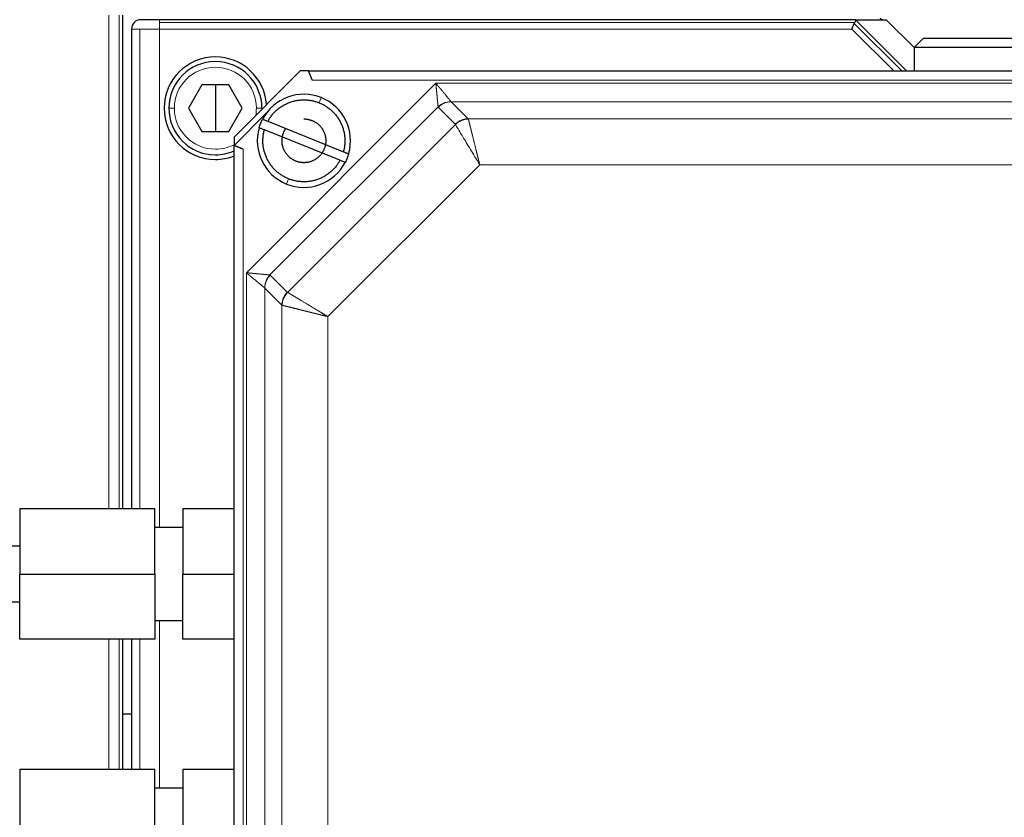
# Model space of a CAD drawing. Header units: inches. Extents: x 0 to 20790, y -12 to 14700.
# Tile 413 of 441: x 13921 to 14027, y 11533 to 11618. Entities that reach past the tile are written whole.
import ezdxf

# ---------------------------------------------------------------- set-up
doc = ezdxf.new("R2010")
doc.units = ezdxf.units.IN
doc.layers.add('1', color=7, linetype='Continuous', true_color=0xffffff)
doc.layers.add('254', color=7, linetype='Continuous', true_color=0xffffff)
doc.styles.add('latin_extended', font='simplex.shx')
doc.dimstyles.get("Standard").update_dxf_attribs({"dimtxt": 0.18, "dimasz": 0.18, "dimexe": 0.18, "dimexo": 0.0625, "dimgap": 0.09, "dimtad": 0, "dimtih": 1, "dimtoh": 1, "dimdec": 4, "dimzin": 0, "dimdsep": 46, "dimtxsty": 'Standard', "dimcen": 0.09, "dimadec": 0, "dimazin": 0, "dimtfac": 1, "dimtdec": 4, "dimtofl": 0, "dimtmove": 0, "dimatfit": 3, "dimfxl": 1, "dimtolj": 1, "dimtzin": 0, "dimarcsym": 0})

# ---------------------------------------------------------------- blocks, each defined once
blk = doc.blocks.new('_U8')
at = {"layer": '254', "color": 3, "linetype": 'Continuous', "lineweight": 13, "transparency": 16777216}
for p, q in [((13940.84, 12760.44), (13940.84, 13273.44)), ((14453.84, 10418.96), (14453.84, 13273.44)), ((14331.34, 13238.44), (14063.34, 13238.44))]:
    blk.add_line(p, q, dxfattribs=at)
at = {"layer": '254', "color": 3, "transparency": 16777216}
for points in [[(14063.34, 13258.86), (14063.34, 13218.02), (13940.84, 13238.44)], [(14331.34, 13218.02), (14331.34, 13258.86), (14453.84, 13238.44)]]:
    blk.add_solid(points, dxfattribs=at)
at = {"layer": 'Defpoints', "color": 0, "transparency": 16777216}
for p in [(13940.84, 13238.44), (13940.84, 12725.44), (14453.84, 10383.96)]:
    blk.add_point(p, dxfattribs=at)
at = {"layer": '254', "color": 2, "lineweight": 13, "transparency": 16777216, "insert": (14074.35, 13422.19), "char_height": 122.5, "attachment_point": 1, "style": 'latin_extended'}
blk.add_mtext('\\A1;513', dxfattribs=at)

msp = doc.modelspace()

# ---------------------------------------------------------------- linework, layer by layer
at = {"layer": '1', "color": 110, "linetype": 'Continuous', "lineweight": 13}
for p, q in [((13930.414, 11618.942), (13930.414, 11565.941)), ((13931.498, 11565.941), (13931.498, 11618.942)), ((13935.838, 11618.442), (13935.838, 11618.149)), ((14010.446, 11618.149), (13935.838, 11618.149)), ((13935.838, 11618.149), (13935.838, 11617.442)), ((14015.515, 11612.941), (14010.405, 11618.05)), ((14016.019, 11612.942), (14010.553, 11618.408)), ((13932.838, 11617.442), (13933.717, 11617.442)), ((13933.717, 11617.442), (13933.717, 11565.941)), ((13935.838, 11617.442), (13933.717, 11617.442)), ((13935.838, 11617.442), (14010.153, 11617.442)), ((13935.838, 11563.941), (13935.838, 11617.442)), ((14010.153, 11617.442), (14014.653, 11612.941)), ((14065.424, 11611.942), (13952.253, 11611.942)), ((13965.501, 11611.618), (13945.162, 11591.279)), ((14052.176, 11611.618), (13965.501, 11611.618)), ((13952.98, 11609.524), (13953.204, 11610.08)), ((13967.151, 11609.637), (14050.526, 11609.637)), ((13967.151, 11609.637), (13968.974, 11607.814)), ((13936.838, 11608.942), (13937.438, 11608.942)), ((13946.238, 11608.942), (13946.838, 11608.942)), ((13947.698, 11591.041), (13965.739, 11609.082)), ((13967.587, 11607.221), (13965.763, 11609.044)), ((13968.974, 11607.814), (14048.703, 11607.814)), ((13949.588, 11589.174), (13967.606, 11607.192)), ((13944.838, 11604.527), (13944.838, 11491.356)), ((13970.211, 11602.863), (13953.917, 11586.568)), ((14047.465, 11602.863), (13970.211, 11602.863)), ((13949.472, 11600.803), (13949.696, 11601.36)), ((13945.162, 11591.279), (13945.162, 11504.604)), ((13947.736, 11591.016), (13949.559, 11589.193)), ((13947.142, 11506.254), (13947.142, 11589.629)), ((13948.966, 11587.806), (13947.142, 11589.629)), ((13948.966, 11508.077), (13948.966, 11587.806)), ((13953.917, 11586.568), (13953.917, 11509.315)), ((13935.838, 11535.943), (13935.838, 11553.941)), ((13930.414, 11551.941), (13930.414, 11537.943)), ((13931.498, 11537.943), (13931.498, 11551.941)), ((13933.717, 11551.941), (13933.717, 11537.943))]:
    msp.add_line(p, q, dxfattribs=at)
at = {"layer": '1', "color": 2, "linetype": 'Continuous', "lineweight": 25}
for p, q in [((13931.878, 11618.942), (13931.878, 11565.942)), ((13935.838, 11618.442), (13933.838, 11618.442)), ((14010.617, 11618.442), (13935.838, 11618.442)), ((14010.153, 11617.442), (14010.405, 11618.05)), ((14010.405, 11618.05), (14010.446, 11618.149)), ((14010.553, 11618.408), (14010.446, 11618.149)), ((14010.617, 11618.442), (14013.838, 11618.442)), ((14013.447, 11618.442), (14013.181, 11618.561)), ((14013.838, 11618.442), (14016.838, 11615.442)), ((13932.838, 11617.442), (13932.838, 11565.941)), ((14017.838, 11616.442), (14016.838, 11615.442)), ((14017.838, 11616.442), (14040.496, 11616.442)), ((14040.87, 11615.442), (14016.838, 11615.442)), ((14016.838, 11615.442), (14016.838, 11612.942)), ((13950.938, 11612.942), (13943.838, 11605.842)), ((13951.838, 11612.942), (13950.938, 11612.942)), ((13940.393, 11611.442), (13938.951, 11608.942)), ((13943.283, 11611.442), (13940.393, 11611.442)), ((13941.838, 11611.442), (13941.838, 11608.942)), ((13944.726, 11608.942), (13943.283, 11611.442)), ((13938.951, 11608.942), (13940.393, 11606.442)), ((13941.838, 11608.942), (13941.838, 11606.442)), ((13943.283, 11606.442), (13944.726, 11608.942)), ((13946.838, 11608.942), (13946.837, 11608.841)), ((13965.763, 11609.044), (13965.739, 11609.082)), ((13943.838, 11604.942), (13947.338, 11608.442)), ((13947.469, 11607.537), (13955.581, 11604.274)), ((13940.393, 11606.442), (13943.283, 11606.442)), ((13955.207, 11603.346), (13947.096, 11606.609)), ((13967.606, 11607.192), (13967.587, 11607.221)), ((13943.838, 11605.842), (13943.838, 11604.941)), ((13943.838, 11490.942), (13943.838, 11604.942)), ((13920.838, 11565.942), (13920.838, 11558.942)), ((13935.338, 11565.942), (13920.838, 11565.942)), ((13935.338, 11558.942), (13935.338, 11565.942)), ((13938.338, 11565.942), (13938.338, 11558.942)), ((13943.838, 11565.942), (13938.338, 11565.942)), ((13938.338, 11563.942), (13935.338, 11563.942)), ((13920.838, 11561.942), (13897.878, 11561.942)), ((13920.838, 11551.942), (13920.838, 11558.942)), ((13920.838, 11558.942), (13935.338, 11558.942)), ((13935.338, 11558.942), (13935.338, 11551.942)), ((13938.338, 11551.942), (13938.338, 11558.942)), ((13938.338, 11558.942), (13943.838, 11558.942)), ((13897.878, 11555.942), (13920.838, 11555.942)), ((13935.338, 11553.942), (13938.338, 11553.942)), ((13935.338, 11551.942), (13920.838, 11551.942)), ((13931.878, 11551.942), (13931.878, 11543.942)), ((13932.838, 11551.942), (13931.878, 11551.942)), ((13932.838, 11551.941), (13932.838, 11537.943)), ((13943.838, 11551.942), (13938.338, 11551.942)), ((13931.878, 11543.942), (13932.838, 11543.942)), ((13931.878, 11543.942), (13931.878, 11537.941)), ((13920.838, 11537.942), (13920.838, 11530.942)), ((13935.338, 11537.942), (13920.838, 11537.942)), ((13935.338, 11530.942), (13935.338, 11537.942)), ((13938.338, 11537.942), (13938.338, 11530.942)), ((13943.838, 11537.942), (13938.338, 11537.942)), ((13938.338, 11535.942), (13935.338, 11535.942))]:
    msp.add_line(p, q, dxfattribs=at)
for centre, radius, start, end in [((13933.838, 11617.442), 1, 135, 180), ((13933.838, 11617.442), 1, 90, 135), ((13941.838, 11608.942), 5.5, 90, 270), ((13941.838, 11608.942), 5, 90, 180), ((13941.838, 11608.942), 5.5, 4.0275, 90), ((13941.838, 11608.942), 5, 0, 90), ((13951.338, 11605.442), 5, 68.08544, 152.34627), ((13951.338, 11605.442), 5, 343.82461, 68.08544), ((13941.838, 11608.942), 5, 180, 270), ((13951.338, 11605.442), 5, 163.82461, 248.08544), ((13941.838, 11608.942), 5, 270, 293.57859), ((13941.838, 11608.942), 5.5, 270, 291.32437), ((13951.338, 11605.442), 5, 248.08544, 332.34627)]:
    msp.add_arc(centre, radius, start, end, dxfattribs=at)
at = {"layer": '1', "color": 110, "linetype": 'Continuous', "lineweight": 13}
for start, end in [(0, 180), (180, 270), (349.95516, 0), (270, 297.03516)]:
    msp.add_arc((13941.838, 11608.942), 4.4, start, end, dxfattribs=at)
at = {"layer": '1', "color": 2, "linetype": 'Continuous', "lineweight": 25}
msp.add_ellipse((14011.617, 11617.442), major_axis=(-1.054, 0.981), ratio=0.1826758, start_param=6.089387, end_param=6.3511864, dxfattribs=at)
for points, degree in [([(13951.838, 11612.942), (14065.838, 11612.942)], 1), ([(13946.7, 11607.308), (13946.762, 11607.463), (13946.832, 11607.614), (13946.909, 11607.762)], 3), ([(13951.338, 11607.792), (13951.79, 11607.791), (13952.672, 11607.428), (13953.327, 11606.779), (13953.689, 11605.904), (13953.688, 11604.982), (13953.326, 11604.106), (13952.675, 11603.455), (13951.8, 11603.092), (13951.338, 11603.092)], 2), ([(13946.536, 11606.834), (13946.583, 11606.995), (13946.637, 11607.153), (13946.7, 11607.308)], 3), ([(13955.977, 11603.576), (13955.915, 11603.421), (13955.845, 11603.269), (13955.767, 11603.121)], 3), ([(13956.14, 11604.049), (13956.094, 11603.888), (13956.039, 11603.73), (13955.977, 11603.576)], 3), ([(13947.142, 11589.629), (13947.137, 11589.64), (13947.131, 11589.648), (13947.124, 11589.654)], 3), ([(13949.013, 11587.787), (13948.995, 11587.792), (13948.979, 11587.798), (13948.966, 11587.806)], 3)]:
    msp.add_open_spline(points, degree=degree, dxfattribs=at)
for points, degree, knots in [([(13952.253, 11611.942), (13952.25, 11611.947), (13952.246, 11611.956), (13952.24, 11611.971), (13952.234, 11611.985), (13952.229, 11611.999), (13952.223, 11612.013), (13952.217, 11612.027), (13952.211, 11612.041), (13952.206, 11612.054), (13952.2, 11612.067), (13952.195, 11612.08), (13952.19, 11612.092), (13952.185, 11612.104), (13952.18, 11612.116), (13952.175, 11612.128), (13952.17, 11612.14), (13952.165, 11612.151), (13952.161, 11612.162), (13952.156, 11612.173), (13952.152, 11612.184), (13952.148, 11612.194), (13952.143, 11612.204), (13952.139, 11612.214), (13952.135, 11612.224), (13952.131, 11612.233), (13952.128, 11612.243), (13952.124, 11612.252), (13952.12, 11612.26), (13952.117, 11612.269), (13952.113, 11612.277), (13952.11, 11612.285), (13952.107, 11612.293), (13952.104, 11612.301), (13952.101, 11612.308), (13952.098, 11612.315), (13952.085, 11612.346), (13952.063, 11612.399), (13952.034, 11612.47), (13952.007, 11612.534), (13951.983, 11612.593), (13951.964, 11612.637), (13951.951, 11612.67), (13951.941, 11612.693), (13951.932, 11612.715), (13951.923, 11612.737), (13951.914, 11612.757), (13951.906, 11612.776), (13951.898, 11612.795), (13951.891, 11612.812), (13951.884, 11612.828), (13951.878, 11612.843), (13951.872, 11612.857), (13951.866, 11612.87), (13951.862, 11612.882), (13951.857, 11612.893), (13951.853, 11612.902), (13951.85, 11612.911), (13951.847, 11612.918), (13951.845, 11612.925), (13951.842, 11612.93), (13951.841, 11612.934), (13951.84, 11612.938), (13951.839, 11612.94), (13951.838, 11612.941), (13951.838, 11612.941), (13951.838, 11612.942)], 3, [0, 0, 0, 0, 0.0098379, 0.0195356, 0.0290922, 0.0385069, 0.0477792, 0.0569083, 0.0658938, 0.0747352, 0.083432, 0.0919838, 0.1003905, 0.1086517, 0.1167672, 0.124737, 0.1325608, 0.1402387, 0.1477706, 0.1551566, 0.1623967, 0.1694911, 0.1764398, 0.1832431, 0.1899011, 0.1964141, 0.2027822, 0.2090059, 0.2150853, 0.2210208, 0.2268127, 0.2324614, 0.2379672, 0.2433304, 0.2485516, 0.253631, 0.258569, 0.3142317, 0.3674363, 0.4181306, 0.466294, 0.5119346, 0.5339942, 0.5560138, 0.5779844, 0.599892, 0.6217226, 0.6434617, 0.6650951, 0.6866083, 0.7079871, 0.7292173, 0.750285, 0.7711769, 0.7918797, 0.8123808, 0.8326682, 0.8527304, 0.8725566, 0.8921367, 0.9114614, 0.9305222, 0.9493114, 0.9678222, 0.9860485, 1, 1, 1, 1]), ([(13946.909, 11607.762), (13947.006, 11607.724), (13947.192, 11607.648), (13947.379, 11607.573), (13947.469, 11607.537)], 3, [0, 0, 0, 0, 0.5156033, 1, 1, 1, 1]), ([(13947.096, 11606.609), (13947.006, 11606.646), (13946.819, 11606.721), (13946.632, 11606.796), (13946.536, 11606.834)], 3, [0, 0, 0, 0, 0.4843967, 1, 1, 1, 1]), ([(13951.338, 11603.092), (13950.877, 11603.092), (13950.003, 11603.454), (13949.352, 11604.105), (13948.989, 11604.98), (13948.987, 11605.902), (13949.258, 11606.557), (13949.384, 11606.747)], 2, [0, 0, 0, 0.181934, 0.3638679, 0.5458019, 0.7277358, 0.9096698, 1, 1, 1]), ([(13944.838, 11604.527), (13944.833, 11604.529), (13944.824, 11604.533), (13944.809, 11604.54), (13944.795, 11604.545), (13944.78, 11604.551), (13944.766, 11604.557), (13944.753, 11604.563), (13944.739, 11604.568), (13944.726, 11604.574), (13944.713, 11604.579), (13944.7, 11604.584), (13944.688, 11604.59), (13944.675, 11604.595), (13944.663, 11604.6), (13944.651, 11604.604), (13944.64, 11604.609), (13944.629, 11604.614), (13944.617, 11604.619), (13944.607, 11604.623), (13944.596, 11604.627), (13944.586, 11604.632), (13944.575, 11604.636), (13944.565, 11604.64), (13944.556, 11604.644), (13944.546, 11604.648), (13944.537, 11604.652), (13944.528, 11604.656), (13944.519, 11604.659), (13944.511, 11604.663), (13944.503, 11604.666), (13944.495, 11604.67), (13944.487, 11604.673), (13944.479, 11604.676), (13944.472, 11604.679), (13944.465, 11604.682), (13944.434, 11604.695), (13944.381, 11604.717), (13944.31, 11604.746), (13944.245, 11604.773), (13944.187, 11604.797), (13944.143, 11604.816), (13944.11, 11604.829), (13944.087, 11604.839), (13944.064, 11604.848), (13944.043, 11604.857), (13944.022, 11604.865), (13944.003, 11604.873), (13943.985, 11604.88), (13943.967, 11604.887), (13943.951, 11604.894), (13943.936, 11604.9), (13943.922, 11604.906), (13943.909, 11604.911), (13943.897, 11604.916), (13943.886, 11604.92), (13943.877, 11604.924), (13943.868, 11604.928), (13943.861, 11604.931), (13943.855, 11604.934), (13943.849, 11604.936), (13943.845, 11604.938), (13943.842, 11604.94), (13943.84, 11604.941), (13943.839, 11604.941), (13943.839, 11604.941), (13943.838, 11604.942)], 3, [0, 0, 0, 0, 0.0098379, 0.0195356, 0.0290922, 0.0385069, 0.0477792, 0.0569083, 0.0658938, 0.0747352, 0.0834319, 0.0919838, 0.1003905, 0.1086517, 0.1167672, 0.124737, 0.1325608, 0.1402387, 0.1477706, 0.1551566, 0.1623967, 0.1694911, 0.1764398, 0.1832431, 0.1899011, 0.1964141, 0.2027822, 0.2090059, 0.2150853, 0.2210208, 0.2268127, 0.2324614, 0.2379672, 0.2433304, 0.2485516, 0.253631, 0.258569, 0.3142317, 0.3674363, 0.4181306, 0.466294, 0.5119346, 0.5339942, 0.5560138, 0.5779844, 0.599892, 0.6217226, 0.6434617, 0.6650951, 0.6866083, 0.7079871, 0.7292173, 0.750285, 0.7711769, 0.7918797, 0.8123808, 0.8326682, 0.8527304, 0.8725566, 0.8921367, 0.9114614, 0.9305222, 0.9493114, 0.9678222, 0.9860485, 1, 1, 1, 1]), ([(13955.581, 11604.274), (13955.671, 11604.238), (13955.858, 11604.162), (13956.044, 11604.087), (13956.14, 11604.049)], 3, [0, 0, 0, 0, 0.4843967, 1, 1, 1, 1]), ([(13955.767, 11603.121), (13955.671, 11603.16), (13955.484, 11603.235), (13955.298, 11603.31), (13955.207, 11603.346)], 3, [0, 0, 0, 0, 0.5156033, 1, 1, 1, 1])]:
    msp.add_open_spline(points, degree=degree, knots=knots, dxfattribs=at)
at = {"layer": '1', "color": 110, "linetype": 'Continuous', "lineweight": 13}
for points, knots in [([(13965.739, 11609.082), (13965.738, 11609.084), (13965.738, 11609.087), (13965.738, 11609.092), (13965.737, 11609.098), (13965.737, 11609.104), (13965.736, 11609.11), (13965.736, 11609.117), (13965.735, 11609.123), (13965.734, 11609.131), (13965.734, 11609.138), (13965.733, 11609.146), (13965.732, 11609.154), (13965.732, 11609.162), (13965.731, 11609.171), (13965.73, 11609.18), (13965.729, 11609.189), (13965.729, 11609.199), (13965.728, 11609.208), (13965.727, 11609.219), (13965.726, 11609.229), (13965.725, 11609.24), (13965.724, 11609.251), (13965.723, 11609.262), (13965.722, 11609.274), (13965.721, 11609.286), (13965.72, 11609.299), (13965.718, 11609.311), (13965.717, 11609.324), (13965.716, 11609.338), (13965.715, 11609.351), (13965.713, 11609.365), (13965.712, 11609.38), (13965.71, 11609.394), (13965.709, 11609.409), (13965.707, 11609.424), (13965.706, 11609.44), (13965.704, 11609.456), (13965.703, 11609.472), (13965.701, 11609.488), (13965.699, 11609.505), (13965.698, 11609.522), (13965.696, 11609.539), (13965.694, 11609.557), (13965.692, 11609.575), (13965.69, 11609.593), (13965.688, 11609.612), (13965.687, 11609.631), (13965.685, 11609.65), (13965.683, 11609.669), (13965.681, 11609.689), (13965.679, 11609.709), (13965.677, 11609.73), (13965.675, 11609.75), (13965.673, 11609.771), (13965.671, 11609.792), (13965.669, 11609.814), (13965.667, 11609.836), (13965.665, 11609.858), (13965.663, 11609.88), (13965.661, 11609.903), (13965.659, 11609.925), (13965.657, 11609.949), (13965.655, 11609.972), (13965.653, 11609.996), (13965.651, 11610.02), (13965.649, 11610.044), (13965.646, 11610.076), (13965.642, 11610.117), (13965.637, 11610.166), (13965.632, 11610.217), (13965.628, 11610.27), (13965.622, 11610.324), (13965.617, 11610.381), (13965.612, 11610.438), (13965.606, 11610.498), (13965.6, 11610.559), (13965.594, 11610.622), (13965.588, 11610.687), (13965.582, 11610.753), (13965.577, 11610.809), (13965.572, 11610.855), (13965.569, 11610.89), (13965.566, 11610.927), (13965.562, 11610.965), (13965.558, 11611.006), (13965.554, 11611.048), (13965.55, 11611.091), (13965.546, 11611.136), (13965.542, 11611.183), (13965.537, 11611.232), (13965.532, 11611.282), (13965.528, 11611.334), (13965.522, 11611.388), (13965.517, 11611.443), (13965.512, 11611.5), (13965.506, 11611.558), (13965.502, 11611.598), (13965.501, 11611.618)], [0, 0, 0, 0, 0.0061541, 0.0123529, 0.0185964, 0.0248848, 0.0312182, 0.0375966, 0.04402, 0.0504884, 0.0570019, 0.0635604, 0.070164, 0.0768124, 0.0835058, 0.090244, 0.0970268, 0.1038543, 0.1107263, 0.1176427, 0.1246032, 0.1316078, 0.1386563, 0.1457484, 0.1528841, 0.160063, 0.1672851, 0.1745499, 0.1818574, 0.1892072, 0.1965992, 0.204033, 0.2115083, 0.219025, 0.2265827, 0.234181, 0.2418198, 0.2494987, 0.2572174, 0.2649756, 0.2727729, 0.2806091, 0.2884838, 0.2963967, 0.3043474, 0.3123357, 0.3203611, 0.3284233, 0.3365221, 0.344657, 0.3528277, 0.361034, 0.3692753, 0.3775515, 0.3858621, 0.3942069, 0.4025855, 0.4109976, 0.4194428, 0.4279209, 0.4364316, 0.4449744, 0.4535492, 0.4621556, 0.4708106, 0.4795538, 0.4883869, 0.4973102, 0.514327, 0.5317385, 0.5495466, 0.5677527, 0.5863581, 0.6053637, 0.6247702, 0.6445777, 0.6647862, 0.6853952, 0.706404, 0.7278114, 0.7496158, 0.7603954, 0.7716626, 0.783419, 0.7956664, 0.8084062, 0.8216397, 0.8353683, 0.8495929, 0.8643144, 0.8795335, 0.8952507, 0.911466, 0.9281794, 0.9453904, 0.9630983, 0.981302, 1, 1, 1, 1]), ([(13965.501, 11611.618), (13965.507, 11611.61), (13965.519, 11611.595), (13965.538, 11611.573), (13965.556, 11611.551), (13965.574, 11611.529), (13965.592, 11611.507), (13965.61, 11611.486), (13965.627, 11611.465), (13965.644, 11611.444), (13965.661, 11611.424), (13965.678, 11611.404), (13965.694, 11611.384), (13965.71, 11611.365), (13965.726, 11611.346), (13965.741, 11611.327), (13965.757, 11611.308), (13965.772, 11611.29), (13965.786, 11611.272), (13965.801, 11611.255), (13965.815, 11611.238), (13965.829, 11611.221), (13965.843, 11611.204), (13965.856, 11611.188), (13965.87, 11611.172), (13965.883, 11611.156), (13965.895, 11611.141), (13965.908, 11611.126), (13965.92, 11611.111), (13965.932, 11611.097), (13965.944, 11611.083), (13965.955, 11611.069), (13965.966, 11611.055), (13965.977, 11611.042), (13965.988, 11611.029), (13965.999, 11611.017), (13966.043, 11610.963), (13966.119, 11610.872), (13966.223, 11610.746), (13966.319, 11610.63), (13966.408, 11610.523), (13966.477, 11610.44), (13966.53, 11610.376), (13966.571, 11610.326), (13966.614, 11610.275), (13966.658, 11610.222), (13966.705, 11610.164), (13966.754, 11610.105), (13966.802, 11610.048), (13966.846, 11609.994), (13966.88, 11609.953), (13966.905, 11609.922), (13966.923, 11609.9), (13966.941, 11609.879), (13966.957, 11609.859), (13966.973, 11609.84), (13966.988, 11609.821), (13967.003, 11609.804), (13967.017, 11609.787), (13967.03, 11609.771), (13967.043, 11609.756), (13967.055, 11609.741), (13967.066, 11609.728), (13967.077, 11609.715), (13967.086, 11609.703), (13967.096, 11609.692), (13967.104, 11609.682), (13967.112, 11609.673), (13967.119, 11609.664), (13967.124, 11609.659), (13967.126, 11609.656)], [0, 0, 0, 0, 0.00915, 0.018181, 0.0270929, 0.0358854, 0.0445583, 0.0531116, 0.0615449, 0.0698583, 0.0780516, 0.0861246, 0.0940775, 0.10191, 0.1096222, 0.117214, 0.1246855, 0.1320367, 0.1392675, 0.1463782, 0.1533686, 0.1602389, 0.1669892, 0.1736196, 0.1801301, 0.1865209, 0.1927921, 0.1989438, 0.2049763, 0.2108895, 0.2166837, 0.2223591, 0.2279158, 0.233354, 0.2386738, 0.2438756, 0.2489593, 0.3051513, 0.3584363, 0.4088067, 0.4562719, 0.5008575, 0.5227777, 0.5460926, 0.5708336, 0.5973725, 0.625811, 0.6585626, 0.6903111, 0.7210173, 0.750645, 0.7648266, 0.7788963, 0.7928529, 0.8066952, 0.820422, 0.8340322, 0.8475248, 0.8608987, 0.8741532, 0.8872873, 0.9003004, 0.9131918, 0.9259611, 0.9386078, 0.9511318, 0.9635329, 0.9758112, 0.9879667, 1, 1, 1, 1]), ([(13965.739, 11609.082), (13965.791, 11609.133), (13965.957, 11609.277), (13966.395, 11609.55), (13966.833, 11609.652), (13967.125, 11609.656), (13967.125, 11609.656), (13967.126, 11609.656)], [0, 0, 0, 0, 0.1428357, 0.4285558, 0.999996, 0.999996, 1, 1, 1, 1]), ([(13965.763, 11609.044), (13965.845, 11609.125), (13966.021, 11609.274), (13966.369, 11609.478), (13966.752, 11609.605), (13967.037, 11609.635), (13967.151, 11609.637)], [0, 0, 0, 0, 0.2222222, 0.4444444, 0.7777778, 1, 1, 1, 1]), ([(13967.126, 11609.656), (13967.126, 11609.655), (13967.128, 11609.654), (13967.131, 11609.651), (13967.133, 11609.649), (13967.136, 11609.646), (13967.14, 11609.644), (13967.143, 11609.642), (13967.147, 11609.639), (13967.149, 11609.638), (13967.151, 11609.637)], [0, 0, 0, 0, 0.1236767, 0.2476882, 0.3720564, 0.496803, 0.6219494, 0.7475171, 0.873527, 1, 1, 1, 1]), ([(13968.974, 11607.814), (13968.846, 11607.812), (13968.654, 11607.789), (13968.405, 11607.723), (13968.224, 11607.655), (13968.049, 11607.571), (13967.828, 11607.436), (13967.678, 11607.312), (13967.587, 11607.221)], [0, 0, 0, 0, 0.25, 0.375, 0.5, 0.625, 0.75, 1, 1, 1, 1]), ([(13968.974, 11607.814), (13968.975, 11607.813), (13968.977, 11607.81), (13968.979, 11607.805), (13968.981, 11607.8), (13968.983, 11607.795), (13968.986, 11607.79), (13968.988, 11607.784), (13968.989, 11607.779), (13968.991, 11607.773), (13968.992, 11607.769), (13968.993, 11607.767)], [0, 0, 0, 0, 0.1113068, 0.2225658, 0.3337767, 0.4449387, 0.5560515, 0.6671146, 0.7781273, 0.8890893, 1, 1, 1, 1]), ([(13968.993, 11607.767), (13968.993, 11607.764), (13968.994, 11607.76), (13968.996, 11607.752), (13968.998, 11607.745), (13969, 11607.737), (13969.002, 11607.729), (13969.004, 11607.72), (13969.007, 11607.711), (13969.009, 11607.702), (13969.011, 11607.693), (13969.014, 11607.683), (13969.016, 11607.673), (13969.019, 11607.663), (13969.022, 11607.652), (13969.024, 11607.641), (13969.027, 11607.63), (13969.03, 11607.619), (13969.033, 11607.607), (13969.036, 11607.595), (13969.039, 11607.582), (13969.043, 11607.569), (13969.046, 11607.556), (13969.049, 11607.543), (13969.053, 11607.529), (13969.056, 11607.515), (13969.06, 11607.501), (13969.064, 11607.486), (13969.067, 11607.471), (13969.071, 11607.455), (13969.075, 11607.44), (13969.079, 11607.424), (13969.083, 11607.407), (13969.088, 11607.39), (13969.092, 11607.373), (13969.096, 11607.356), (13969.101, 11607.338), (13969.105, 11607.32), (13969.11, 11607.302), (13969.114, 11607.283), (13969.119, 11607.264), (13969.124, 11607.244), (13969.129, 11607.225), (13969.134, 11607.205), (13969.139, 11607.184), (13969.144, 11607.164), (13969.149, 11607.142), (13969.154, 11607.121), (13969.16, 11607.099), (13969.165, 11607.077), (13969.17, 11607.055), (13969.176, 11607.032), (13969.182, 11607.009), (13969.187, 11606.986), (13969.193, 11606.962), (13969.199, 11606.938), (13969.205, 11606.914), (13969.211, 11606.889), (13969.217, 11606.864), (13969.223, 11606.839), (13969.23, 11606.813), (13969.236, 11606.787), (13969.242, 11606.761), (13969.249, 11606.734), (13969.256, 11606.708), (13969.262, 11606.681), (13969.269, 11606.653), (13969.276, 11606.625), (13969.283, 11606.597), (13969.29, 11606.569), (13969.297, 11606.54), (13969.304, 11606.512), (13969.311, 11606.482), (13969.318, 11606.453), (13969.326, 11606.423), (13969.333, 11606.393), (13969.341, 11606.363), (13969.348, 11606.333), (13969.356, 11606.302), (13969.364, 11606.271), (13969.372, 11606.24), (13969.379, 11606.208), (13969.387, 11606.176), (13969.396, 11606.144), (13969.404, 11606.112), (13969.412, 11606.079), (13969.424, 11606.029), (13969.442, 11605.96), (13969.464, 11605.871), (13969.487, 11605.779), (13969.51, 11605.684), (13969.535, 11605.585), (13969.56, 11605.484), (13969.586, 11605.379), (13969.613, 11605.272), (13969.64, 11605.161), (13969.669, 11605.047), (13969.698, 11604.929), (13969.728, 11604.809), (13969.758, 11604.686), (13969.782, 11604.59), (13969.799, 11604.524), (13969.808, 11604.487), (13969.817, 11604.45), (13969.827, 11604.412), (13969.836, 11604.373), (13969.846, 11604.333), (13969.857, 11604.291), (13969.867, 11604.249), (13969.878, 11604.206), (13969.889, 11604.162), (13969.9, 11604.116), (13969.912, 11604.07), (13969.924, 11604.023), (13969.936, 11603.975), (13969.948, 11603.925), (13969.96, 11603.875), (13969.973, 11603.824), (13969.986, 11603.771), (13970, 11603.718), (13970.013, 11603.663), (13970.027, 11603.608), (13970.041, 11603.551), (13970.055, 11603.494), (13970.07, 11603.435), (13970.084, 11603.375), (13970.099, 11603.315), (13970.115, 11603.253), (13970.13, 11603.19), (13970.146, 11603.127), (13970.162, 11603.062), (13970.178, 11602.996), (13970.195, 11602.93), (13970.206, 11602.885), (13970.211, 11602.863)], [0, 0, 0, 0, 0.0050987, 0.0102202, 0.0153643, 0.0205308, 0.0257197, 0.0309307, 0.0361637, 0.0414185, 0.046695, 0.051993, 0.0573123, 0.0626527, 0.0680141, 0.0733962, 0.0787989, 0.0842221, 0.0896653, 0.0951286, 0.1006117, 0.1061143, 0.1116363, 0.1171775, 0.1227375, 0.1283163, 0.1339136, 0.1395291, 0.1451627, 0.150814, 0.1564829, 0.1621691, 0.1678724, 0.1735924, 0.1793291, 0.1850821, 0.1908511, 0.196636, 0.2024364, 0.208252, 0.2140827, 0.2199281, 0.225788, 0.2316621, 0.2375501, 0.2434517, 0.2493667, 0.2552947, 0.2612356, 0.2671889, 0.2731545, 0.279132, 0.2851211, 0.2911215, 0.2971329, 0.3031551, 0.3091877, 0.3152304, 0.321283, 0.3273451, 0.3334164, 0.3394966, 0.3455854, 0.3516825, 0.3577876, 0.3639003, 0.3700205, 0.3761476, 0.3822815, 0.3884219, 0.3945683, 0.4007206, 0.4068783, 0.4130412, 0.419209, 0.4253813, 0.4315579, 0.4377384, 0.4439225, 0.4501099, 0.4563003, 0.4624934, 0.4686889, 0.4748865, 0.4811054, 0.4873684, 0.4936755, 0.5097484, 0.5261105, 0.5427631, 0.5597074, 0.5769442, 0.5944738, 0.6122965, 0.630412, 0.6488198, 0.6675188, 0.6865077, 0.7057847, 0.7253474, 0.7451932, 0.7507076, 0.7563569, 0.7621415, 0.7680618, 0.7741183, 0.7803114, 0.7866413, 0.7931086, 0.7997135, 0.8064564, 0.8133376, 0.8203574, 0.8275161, 0.8348139, 0.8422511, 0.8498278, 0.8575442, 0.8654006, 0.8733968, 0.8815331, 0.8898095, 0.8982259, 0.9067823, 0.9154785, 0.9243146, 0.9332902, 0.9424051, 0.9516591, 0.9610517, 0.9705826, 0.9802513, 0.9900573, 1, 1, 1, 1]), ([(13967.606, 11607.192), (13967.635, 11607.143), (13967.746, 11606.959), (13968.091, 11606.385), (13968.754, 11605.285), (13969.529, 11603.996), (13970.04, 11603.148), (13970.211, 11602.863)], [0, 0, 0, 0, 0.125, 0.325, 0.5806812, 0.8590874, 1, 1, 1, 1]), ([(13945.162, 11591.279), (13945.172, 11591.278), (13945.191, 11591.277), (13945.22, 11591.274), (13945.248, 11591.271), (13945.276, 11591.269), (13945.304, 11591.266), (13945.331, 11591.263), (13945.358, 11591.261), (13945.385, 11591.258), (13945.411, 11591.256), (13945.436, 11591.253), (13945.462, 11591.251), (13945.487, 11591.248), (13945.511, 11591.246), (13945.536, 11591.244), (13945.559, 11591.242), (13945.583, 11591.239), (13945.606, 11591.237), (13945.629, 11591.235), (13945.651, 11591.233), (13945.673, 11591.231), (13945.694, 11591.229), (13945.715, 11591.227), (13945.736, 11591.225), (13945.756, 11591.223), (13945.776, 11591.221), (13945.796, 11591.22), (13945.815, 11591.218), (13945.834, 11591.216), (13945.852, 11591.214), (13945.87, 11591.213), (13945.888, 11591.211), (13945.905, 11591.209), (13945.922, 11591.208), (13945.939, 11591.206), (13945.987, 11591.202), (13946.064, 11591.194), (13946.17, 11591.185), (13946.271, 11591.175), (13946.367, 11591.166), (13946.459, 11591.158), (13946.545, 11591.15), (13946.628, 11591.142), (13946.696, 11591.136), (13946.753, 11591.13), (13946.798, 11591.127), (13946.842, 11591.123), (13946.885, 11591.119), (13946.927, 11591.116), (13946.968, 11591.112), (13947.009, 11591.108), (13947.048, 11591.104), (13947.086, 11591.101), (13947.123, 11591.097), (13947.159, 11591.093), (13947.194, 11591.09), (13947.228, 11591.086), (13947.261, 11591.083), (13947.293, 11591.08), (13947.324, 11591.077), (13947.354, 11591.074), (13947.382, 11591.071), (13947.41, 11591.068), (13947.436, 11591.065), (13947.461, 11591.063), (13947.485, 11591.06), (13947.508, 11591.058), (13947.53, 11591.056), (13947.551, 11591.054), (13947.571, 11591.052), (13947.589, 11591.051), (13947.606, 11591.049), (13947.623, 11591.048), (13947.638, 11591.047), (13947.652, 11591.045), (13947.665, 11591.044), (13947.677, 11591.043), (13947.688, 11591.042), (13947.695, 11591.042), (13947.698, 11591.041)], [0, 0, 0, 0, 0.0090604, 0.018007, 0.0268395, 0.0355577, 0.0441615, 0.0526507, 0.0610252, 0.069285, 0.0774299, 0.0854599, 0.0933749, 0.1011749, 0.1088599, 0.1164298, 0.1238848, 0.1312249, 0.13845, 0.1455603, 0.1525557, 0.1594365, 0.1662027, 0.1728544, 0.1793917, 0.1858147, 0.1921236, 0.1983185, 0.2043996, 0.210367, 0.2162209, 0.2219614, 0.2275887, 0.233103, 0.2385046, 0.2437935, 0.24897, 0.284392, 0.3186901, 0.3518605, 0.3839021, 0.4148162, 0.4446071, 0.4732809, 0.5008466, 0.5175969, 0.5340315, 0.5502308, 0.5663189, 0.5822953, 0.598158, 0.6139052, 0.6295347, 0.6450445, 0.6604324, 0.6756964, 0.6908342, 0.7058438, 0.7207231, 0.7354699, 0.7500821, 0.7645578, 0.778895, 0.7930918, 0.8071463, 0.8210567, 0.8348216, 0.8484392, 0.8619083, 0.8752275, 0.8883956, 0.9014116, 0.9142747, 0.9269842, 0.9395396, 0.9519405, 0.9641869, 0.9762787, 0.9882162, 1, 1, 1, 1]), ([(13947.124, 11589.654), (13947.122, 11589.655), (13947.12, 11589.657), (13947.116, 11589.661), (13947.111, 11589.664), (13947.107, 11589.668), (13947.102, 11589.672), (13947.097, 11589.676), (13947.092, 11589.68), (13947.087, 11589.684), (13947.082, 11589.689), (13947.076, 11589.693), (13947.07, 11589.698), (13947.064, 11589.703), (13947.058, 11589.708), (13947.052, 11589.714), (13947.045, 11589.719), (13947.038, 11589.725), (13947.031, 11589.73), (13947.024, 11589.736), (13947.017, 11589.742), (13947.009, 11589.749), (13947.001, 11589.755), (13946.993, 11589.762), (13946.985, 11589.768), (13946.977, 11589.775), (13946.968, 11589.782), (13946.96, 11589.79), (13946.951, 11589.797), (13946.942, 11589.804), (13946.932, 11589.812), (13946.923, 11589.82), (13946.9, 11589.839), (13946.861, 11589.871), (13946.802, 11589.92), (13946.737, 11589.975), (13946.678, 11590.023), (13946.63, 11590.063), (13946.594, 11590.093), (13946.559, 11590.122), (13946.525, 11590.15), (13946.491, 11590.178), (13946.458, 11590.206), (13946.425, 11590.234), (13946.393, 11590.26), (13946.33, 11590.312), (13946.233, 11590.392), (13946.095, 11590.507), (13945.942, 11590.633), (13945.827, 11590.728), (13945.754, 11590.789), (13945.729, 11590.81), (13945.703, 11590.832), (13945.675, 11590.854), (13945.646, 11590.878), (13945.616, 11590.903), (13945.585, 11590.929), (13945.553, 11590.956), (13945.519, 11590.984), (13945.484, 11591.013), (13945.448, 11591.043), (13945.411, 11591.074), (13945.372, 11591.106), (13945.332, 11591.138), (13945.291, 11591.172), (13945.249, 11591.207), (13945.206, 11591.243), (13945.177, 11591.267), (13945.162, 11591.279)], [0, 0, 0, 0, 0.0060783, 0.0121777, 0.0182981, 0.0244396, 0.0306023, 0.0367862, 0.0429912, 0.0492175, 0.055465, 0.0617337, 0.0680237, 0.0743349, 0.0806673, 0.0870209, 0.0933957, 0.0997918, 0.1062089, 0.1126472, 0.1191066, 0.1255871, 0.1320886, 0.1386112, 0.1451546, 0.1517191, 0.1583044, 0.1649105, 0.1715374, 0.1781851, 0.1848535, 0.1915425, 0.1982522, 0.2329474, 0.2692787, 0.3071904, 0.3466185, 0.3656454, 0.3840458, 0.4018307, 0.4190118, 0.4356009, 0.4516364, 0.4672735, 0.4825267, 0.4973856, 0.5540501, 0.6149629, 0.6801485, 0.7495931, 0.7595843, 0.7700317, 0.7809366, 0.7923003, 0.8041241, 0.8164091, 0.8291563, 0.8423666, 0.8560407, 0.8701792, 0.8847825, 0.8998506, 0.9153836, 0.9313811, 0.9478426, 0.9647671, 0.9821534, 1, 1, 1, 1]), ([(13947.124, 11589.654), (13947.128, 11589.946), (13947.23, 11590.385), (13947.503, 11590.823), (13947.647, 11590.989), (13947.698, 11591.041)], [0, 0, 0, 0, 0.5714286, 0.8571429, 1, 1, 1, 1]), ([(13947.142, 11589.629), (13947.145, 11589.743), (13947.175, 11590.028), (13947.337, 11590.521), (13947.573, 11590.854), (13947.736, 11591.016)], [0, 0, 0, 0, 0.2222222, 0.5555556, 1, 1, 1, 1]), ([(13949.559, 11589.193), (13949.468, 11589.102), (13949.344, 11588.951), (13949.209, 11588.731), (13949.125, 11588.556), (13949.057, 11588.375), (13948.991, 11588.126), (13948.968, 11587.934), (13948.966, 11587.806)], [0, 0, 0, 0, 0.25, 0.375, 0.5, 0.625, 0.75, 1, 1, 1, 1]), ([(13949.588, 11589.174), (13949.59, 11589.173), (13949.594, 11589.171), (13949.6, 11589.167), (13949.606, 11589.163), (13949.613, 11589.159), (13949.62, 11589.155), (13949.627, 11589.151), (13949.635, 11589.146), (13949.643, 11589.142), (13949.651, 11589.137), (13949.659, 11589.132), (13949.668, 11589.127), (13949.676, 11589.122), (13949.686, 11589.116), (13949.695, 11589.111), (13949.705, 11589.105), (13949.715, 11589.099), (13949.725, 11589.093), (13949.735, 11589.087), (13949.746, 11589.081), (13949.757, 11589.074), (13949.768, 11589.068), (13949.78, 11589.061), (13949.792, 11589.054), (13949.804, 11589.046), (13949.817, 11589.039), (13949.829, 11589.032), (13949.842, 11589.024), (13949.856, 11589.016), (13949.869, 11589.008), (13949.883, 11588.999), (13949.898, 11588.991), (13949.912, 11588.982), (13949.927, 11588.973), (13949.942, 11588.964), (13949.958, 11588.955), (13949.973, 11588.946), (13949.989, 11588.936), (13950.006, 11588.926), (13950.022, 11588.916), (13950.039, 11588.906), (13950.057, 11588.896), (13950.074, 11588.885), (13950.092, 11588.875), (13950.11, 11588.864), (13950.129, 11588.852), (13950.147, 11588.841), (13950.167, 11588.83), (13950.186, 11588.818), (13950.206, 11588.806), (13950.226, 11588.794), (13950.246, 11588.782), (13950.266, 11588.769), (13950.287, 11588.756), (13950.309, 11588.744), (13950.33, 11588.731), (13950.352, 11588.717), (13950.374, 11588.704), (13950.396, 11588.69), (13950.419, 11588.677), (13950.442, 11588.663), (13950.465, 11588.649), (13950.489, 11588.634), (13950.513, 11588.62), (13950.537, 11588.605), (13950.561, 11588.59), (13950.586, 11588.575), (13950.611, 11588.56), (13950.636, 11588.545), (13950.662, 11588.529), (13950.688, 11588.513), (13950.714, 11588.498), (13950.74, 11588.482), (13950.767, 11588.465), (13950.794, 11588.449), (13950.821, 11588.433), (13950.848, 11588.416), (13950.876, 11588.399), (13950.904, 11588.382), (13950.932, 11588.365), (13950.961, 11588.348), (13950.989, 11588.331), (13951.018, 11588.313), (13951.048, 11588.295), (13951.077, 11588.278), (13951.141, 11588.239), (13951.243, 11588.178), (13951.386, 11588.092), (13951.538, 11588.001), (13951.698, 11587.904), (13951.866, 11587.803), (13952.043, 11587.697), (13952.227, 11587.586), (13952.365, 11587.503), (13952.451, 11587.451), (13952.483, 11587.432), (13952.517, 11587.411), (13952.551, 11587.391), (13952.586, 11587.37), (13952.622, 11587.348), (13952.659, 11587.326), (13952.697, 11587.304), (13952.735, 11587.28), (13952.774, 11587.257), (13952.814, 11587.233), (13952.856, 11587.208), (13952.897, 11587.183), (13952.94, 11587.157), (13952.984, 11587.131), (13953.028, 11587.104), (13953.074, 11587.077), (13953.12, 11587.049), (13953.167, 11587.021), (13953.215, 11586.992), (13953.264, 11586.962), (13953.314, 11586.932), (13953.364, 11586.902), (13953.416, 11586.871), (13953.468, 11586.839), (13953.521, 11586.807), (13953.576, 11586.774), (13953.63, 11586.741), (13953.686, 11586.708), (13953.743, 11586.674), (13953.8, 11586.639), (13953.858, 11586.604), (13953.898, 11586.58), (13953.917, 11586.568)], [0, 0, 0, 0, 0.0049091, 0.0098454, 0.0148089, 0.0197994, 0.0248167, 0.0298607, 0.0349313, 0.0400283, 0.0451516, 0.050301, 0.0554764, 0.0606775, 0.0659042, 0.0711564, 0.0764338, 0.0817363, 0.0870637, 0.0924158, 0.0977924, 0.1031933, 0.1086182, 0.1140671, 0.1195396, 0.1250355, 0.1305547, 0.1360969, 0.1416619, 0.1472494, 0.1528592, 0.1584911, 0.1641447, 0.1698199, 0.1755165, 0.181234, 0.1869724, 0.1927313, 0.1985104, 0.2043095, 0.2101282, 0.2159664, 0.2218238, 0.2276999, 0.2335946, 0.2395076, 0.2454385, 0.2513871, 0.257353, 0.263336, 0.2693356, 0.2753517, 0.2813839, 0.2874319, 0.2934953, 0.2995738, 0.3056672, 0.311775, 0.3178969, 0.3240326, 0.3301818, 0.3363442, 0.3425193, 0.3487068, 0.3549064, 0.3611178, 0.3673405, 0.3735743, 0.3798188, 0.3860737, 0.3923385, 0.3986129, 0.4048966, 0.4111893, 0.4174905, 0.4237999, 0.4301171, 0.4364418, 0.4427736, 0.4491122, 0.4554572, 0.4618082, 0.4681649, 0.4745269, 0.4808938, 0.4872654, 0.4936412, 0.5221469, 0.551487, 0.5816678, 0.6126903, 0.6445524, 0.6772488, 0.7107708, 0.7451056, 0.7507188, 0.7564606, 0.7623316, 0.7683322, 0.7744627, 0.7807237, 0.7871154, 0.7936383, 0.8002928, 0.8070792, 0.8139978, 0.821049, 0.8282329, 0.8355501, 0.8430005, 0.8505846, 0.8583024, 0.8661541, 0.8741399, 0.8822599, 0.8905141, 0.8989025, 0.9074252, 0.9160821, 0.924873, 0.9337979, 0.9428566, 0.9520487, 0.9613741, 0.9708323, 0.980423, 0.9901458, 1, 1, 1, 1]), ([(13953.917, 11586.568), (13953.906, 11586.571), (13953.884, 11586.577), (13953.85, 11586.585), (13953.817, 11586.593), (13953.783, 11586.602), (13953.75, 11586.61), (13953.717, 11586.618), (13953.684, 11586.626), (13953.652, 11586.634), (13953.619, 11586.642), (13953.586, 11586.65), (13953.554, 11586.658), (13953.522, 11586.666), (13953.49, 11586.674), (13953.458, 11586.682), (13953.426, 11586.69), (13953.394, 11586.698), (13953.362, 11586.705), (13953.331, 11586.713), (13953.3, 11586.721), (13953.269, 11586.728), (13953.238, 11586.736), (13953.207, 11586.743), (13953.176, 11586.751), (13953.145, 11586.758), (13953.115, 11586.766), (13953.085, 11586.773), (13953.055, 11586.781), (13953.025, 11586.788), (13952.995, 11586.795), (13952.965, 11586.803), (13952.936, 11586.81), (13952.907, 11586.817), (13952.877, 11586.824), (13952.848, 11586.831), (13952.82, 11586.838), (13952.791, 11586.845), (13952.762, 11586.852), (13952.734, 11586.859), (13952.706, 11586.866), (13952.678, 11586.873), (13952.65, 11586.88), (13952.622, 11586.887), (13952.595, 11586.893), (13952.567, 11586.9), (13952.54, 11586.907), (13952.513, 11586.914), (13952.486, 11586.92), (13952.46, 11586.927), (13952.433, 11586.933), (13952.407, 11586.94), (13952.381, 11586.946), (13952.354, 11586.953), (13952.329, 11586.959), (13952.303, 11586.965), (13952.277, 11586.972), (13952.252, 11586.978), (13952.227, 11586.984), (13952.202, 11586.99), (13952.177, 11586.997), (13952.152, 11587.003), (13952.128, 11587.009), (13952.104, 11587.015), (13952.079, 11587.021), (13952.055, 11587.027), (13952.032, 11587.033), (13952.008, 11587.039), (13951.984, 11587.045), (13951.961, 11587.05), (13951.938, 11587.056), (13951.915, 11587.062), (13951.892, 11587.068), (13951.87, 11587.073), (13951.847, 11587.079), (13951.825, 11587.084), (13951.803, 11587.09), (13951.781, 11587.096), (13951.759, 11587.101), (13951.737, 11587.106), (13951.716, 11587.112), (13951.694, 11587.117), (13951.673, 11587.123), (13951.652, 11587.128), (13951.631, 11587.133), (13951.611, 11587.138), (13951.59, 11587.144), (13951.57, 11587.149), (13951.55, 11587.154), (13951.53, 11587.159), (13951.51, 11587.164), (13951.49, 11587.169), (13951.47, 11587.174), (13951.451, 11587.179), (13951.432, 11587.184), (13951.413, 11587.188), (13951.394, 11587.193), (13951.375, 11587.198), (13951.356, 11587.203), (13951.338, 11587.207), (13951.32, 11587.212), (13951.301, 11587.217), (13951.283, 11587.221), (13951.266, 11587.226), (13951.248, 11587.23), (13951.23, 11587.235), (13951.213, 11587.239), (13951.196, 11587.244), (13951.178, 11587.248), (13951.161, 11587.252), (13951.145, 11587.257), (13951.128, 11587.261), (13951.111, 11587.265), (13951.095, 11587.269), (13951.079, 11587.273), (13951.063, 11587.277), (13951.047, 11587.281), (13951.031, 11587.285), (13951.015, 11587.289), (13951, 11587.293), (13950.984, 11587.297), (13950.969, 11587.301), (13950.954, 11587.305), (13950.939, 11587.309), (13950.924, 11587.312), (13950.909, 11587.316), (13950.895, 11587.32), (13950.88, 11587.323), (13950.866, 11587.327), (13950.852, 11587.331), (13950.837, 11587.334), (13950.823, 11587.338), (13950.81, 11587.341), (13950.779, 11587.349), (13950.733, 11587.36), (13950.671, 11587.376), (13950.61, 11587.391), (13950.551, 11587.406), (13950.493, 11587.421), (13950.435, 11587.435), (13950.378, 11587.449), (13950.323, 11587.463), (13950.268, 11587.477), (13950.214, 11587.49), (13950.161, 11587.503), (13950.109, 11587.516), (13950.058, 11587.529), (13950.008, 11587.541), (13949.96, 11587.553), (13949.912, 11587.565), (13949.865, 11587.576), (13949.82, 11587.587), (13949.776, 11587.598), (13949.732, 11587.609), (13949.69, 11587.619), (13949.649, 11587.629), (13949.61, 11587.639), (13949.571, 11587.648), (13949.533, 11587.657), (13949.497, 11587.666), (13949.462, 11587.675), (13949.428, 11587.683), (13949.395, 11587.691), (13949.364, 11587.699), (13949.333, 11587.707), (13949.304, 11587.714), (13949.276, 11587.721), (13949.249, 11587.728), (13949.223, 11587.734), (13949.199, 11587.741), (13949.175, 11587.746), (13949.153, 11587.752), (13949.131, 11587.757), (13949.111, 11587.763), (13949.092, 11587.767), (13949.074, 11587.772), (13949.057, 11587.776), (13949.042, 11587.78), (13949.027, 11587.784), (13949.018, 11587.786), (13949.013, 11587.787)], [0, 0, 0, 0, 0.0049542, 0.0098916, 0.0148121, 0.0197157, 0.0246021, 0.0294715, 0.0343236, 0.0391584, 0.0439758, 0.0487758, 0.0535582, 0.058323, 0.0630701, 0.0677994, 0.0725109, 0.0772045, 0.0818802, 0.0865378, 0.0911774, 0.0957988, 0.100402, 0.1049869, 0.1095536, 0.1141019, 0.1186318, 0.1231432, 0.1276361, 0.1321105, 0.1365663, 0.1410035, 0.145422, 0.1498218, 0.1542028, 0.1585651, 0.1629086, 0.1672332, 0.171539, 0.1758259, 0.1800938, 0.1843428, 0.1885729, 0.1927839, 0.196976, 0.201149, 0.2053029, 0.2094378, 0.2135537, 0.2176504, 0.2217281, 0.2257866, 0.229826, 0.2338463, 0.2378475, 0.2418295, 0.2457924, 0.2497361, 0.2536607, 0.2575662, 0.2614525, 0.2653197, 0.2691677, 0.2729967, 0.2768065, 0.2805971, 0.2843687, 0.2881212, 0.2918546, 0.2955689, 0.2992641, 0.3029403, 0.3065974, 0.3102355, 0.3138547, 0.3174548, 0.3210359, 0.3245981, 0.3281414, 0.3316658, 0.3351712, 0.3386578, 0.3421255, 0.3455745, 0.3490046, 0.3524159, 0.3558085, 0.3591824, 0.3625376, 0.3658741, 0.369192, 0.3724913, 0.3757719, 0.3790341, 0.3822777, 0.3855029, 0.3887095, 0.3918978, 0.3950677, 0.3982192, 0.4013524, 0.4044674, 0.407564, 0.4106425, 0.4137028, 0.416745, 0.419769, 0.422775, 0.425763, 0.4287329, 0.431685, 0.4346191, 0.4375353, 0.4404337, 0.4433144, 0.4461773, 0.4490224, 0.4518499, 0.4546598, 0.4574521, 0.4602269, 0.4629841, 0.4657239, 0.4684463, 0.4711513, 0.473839, 0.4765094, 0.4791626, 0.4817985, 0.4844174, 0.4870191, 0.4896037, 0.4921714, 0.494722, 0.5066223, 0.5183717, 0.5299851, 0.541572, 0.5531535, 0.5647279, 0.5762931, 0.5878472, 0.5993882, 0.6109141, 0.622423, 0.6339129, 0.6453817, 0.6568276, 0.6682485, 0.6796425, 0.6910076, 0.7023419, 0.7136435, 0.7249104, 0.7361407, 0.7473326, 0.7584842, 0.7695937, 0.7806592, 0.791679, 0.8026512, 0.8135743, 0.8244463, 0.8352658, 0.8460311, 0.8567405, 0.8673925, 0.8779855, 0.8885181, 0.8989888, 0.9093962, 0.9197389, 0.9300155, 0.9402249, 0.9503656, 0.9604366, 0.9704366, 0.9803646, 0.9902194, 1, 1, 1, 1])]:
    msp.add_open_spline(points, degree=3, knots=knots, dxfattribs=at)
at = {"layer": '1', "color": 2, "linetype": 'Continuous', "lineweight": 25}
for points, weights in [([(13947.469, 11607.537), (13949.339, 11610.989), (13952.98, 11609.524)], [0.957499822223, 0.730173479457, 1]), ([(13952.98, 11609.524), (13956.622, 11608.059), (13955.581, 11604.274)], [1, 0.730173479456, 0.957499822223]), ([(13949.696, 11601.36), (13946.054, 11602.825), (13947.096, 11606.609)], [1, 0.730173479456, 0.957499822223]), ([(13955.207, 11603.346), (13953.338, 11599.894), (13949.696, 11601.36)], [0.957499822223, 0.730173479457, 1])]:
    msp.add_rational_spline(points, weights, degree=2, dxfattribs=at)
at = {"layer": '1', "color": 110, "linetype": 'Continuous', "lineweight": 13}
for points in [[(13968.993, 11607.767), (13968.822, 11607.764), (13968.481, 11607.716), (13968.003, 11607.518), (13967.728, 11607.311), (13967.606, 11607.192)], [(13947.698, 11591.041), (13947.713, 11591.035), (13947.725, 11591.027), (13947.736, 11591.016)], [(13949.588, 11589.174), (13949.469, 11589.052), (13949.262, 11588.777), (13949.064, 11588.299), (13949.016, 11587.958), (13949.013, 11587.787)], [(13949.559, 11589.193), (13949.567, 11589.185), (13949.577, 11589.179), (13949.588, 11589.174)]]:
    msp.add_open_spline(points, degree=3, dxfattribs=at)

# ---------------------------------------------------------------- dimensions: what is measured, and where the dimension line sits
at = {"layer": '254', "color": 2, "linetype": 'Continuous', "lineweight": 13}
dim = msp.add_linear_dim(base=(13940.838, 13238.442), p1=(14453.838, 10383.957), p2=(13940.838, 12725.442), dimstyle='Standard', override={"dimscale": 35, "dimtxt": 3.5, "dimasz": 3.5, "dimexe": 1, "dimexo": 1, "dimgap": 1.75, "dimtad": 1, "dimtih": 1, "dimtoh": 0, "dimdec": 2, "dimlfac": 1, "dimzin": 8, "dimdsep": 46, "dimlunit": 2, "dimtxsty": 'latin_extended', "dimsah": 1, "dimse1": 0, "dimse2": 0, "dimsd1": 0, "dimsd2": 0, "dimclrd": 3, "dimclre": 3, "dimclrt": 2, "dimtol": 0, "dimtm": -0.1, "dimtfac": 0.714286, "dimtdec": 3, "dimtofl": 1, "dimtmove": 0, "dimtzin": 8, "dimlwd": 13, "dimlwe": 13}, dxfattribs=at)
dim.commit()
dim.dimension.update_dxf_attribs({"geometry": '_U8', "text_midpoint": (14220.18, 13238.442), "dimtype": 160})

doc.saveas('drawing.dxf')
